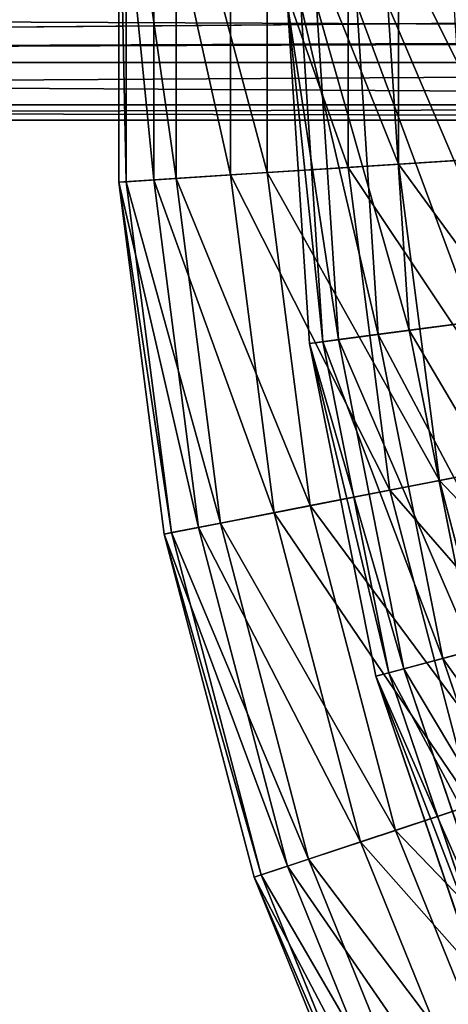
# Model space of a CAD drawing. Extents: x 1 to 199, y -10 to 2.
# Tile 231 of 656: x 44.462 to 45.39, y -6.319 to -4.187. Entities that reach past the tile are written whole.
import ezdxf

# ---------------------------------------------------------------- set-up
doc = ezdxf.new("R2010")
doc.units = 0
doc.header["$LTSCALE"] = 2.54
doc.layers.get('0').update_dxf_attribs({"color": 13, "linetype": 'CONTINUOUS'})

# ---------------------------------------------------------------- blocks, each defined once
blk = doc.blocks.new('SLING-V-10355_STL')
at = {"color": 0}
for p, q in [((44.6765, -3.7706, 6.9411), (44.6765, -4.5388, 6.9411)), ((44.6765, -3.7706, 6.9411), (44.6765, -4.5388, 6.9411)), ((44.6925, -3.7716, 6.1982), (44.6925, -4.5378, 6.1982)), ((44.6925, -3.7716, 6.1982), (44.6925, -4.5378, 6.1982)), ((44.7521, -3.7754, 7.6803), (44.7521, -4.5339, 7.6803)), ((44.7521, -3.7754, 7.6803), (44.7521, -4.5339, 7.6803)), ((44.8001, -3.7785, 5.4629), (44.8001, -4.5309, 5.4629)), ((44.8001, -3.7785, 5.4629), (44.8001, -4.5309, 5.4629)), ((44.9184, -3.7861, 8.4045), (44.9184, -4.5233, 8.4045)), ((44.9184, -3.7861, 8.4045), (44.9184, -4.5233, 8.4045)), ((44.9976, -3.7912, 4.7467), (44.9976, -4.5182, 4.7467)), ((44.9976, -3.7912, 4.7467), (44.9976, -4.5182, 4.7467)), ((45.1728, -3.8024, 9.1025), (45.1728, -4.5069, 9.1025)), ((45.1728, -3.8024, 9.1025), (45.1728, -4.5069, 9.1025)), ((45.2819, -3.8095, 4.0604), (45.2819, -4.4999, 4.0604)), ((45.2819, -3.8095, 4.0604), (45.2819, -4.4999, 4.0604)), ((50.1594, -4.1547, 14.555), (35.3598, -4.2797, 130.0519)), ((50.1594, -4.1547, 14.555), (35.3598, -4.2797, 130.0519)), ((50.6508, -4.2194, 14.5865), (35.8225, -4.1547, 130.1113)), ((50.6508, -4.2194, 14.5865), (35.8225, -4.1547, 130.1113)), ((45.0414, -4.1547, 6.557), (45.0894, -4.888, 6.557)), ((45.0414, -4.1547, 6.557), (45.0894, -4.888, 6.557)), ((45.0705, -4.1547, 7.2935), (45.1183, -4.8842, 7.2935)), ((45.0705, -4.1547, 7.2935), (45.1183, -4.8842, 7.2935)), ((45.1043, -4.1547, 5.8226), (45.1519, -4.8798, 5.8226)), ((45.1043, -4.1547, 5.8226), (45.1519, -4.8798, 5.8226)), ((45.1912, -4.1547, 8.0207), (45.238, -4.8684, 8.0207)), ((45.1912, -4.1547, 8.0207), (45.238, -4.8684, 8.0207)), ((45.2584, -4.1547, 5.1017), (45.3046, -4.8596, 5.1017)), ((45.2584, -4.1547, 5.1017), (45.3046, -4.8596, 5.1017)), ((50.1679, -4.2194, 14.5556), (35.3598, -4.2797, 130.0519)), ((50.1679, -4.2194, 14.5556), (35.3598, -4.2797, 130.0519)), ((35.7893, -4.2797, 130.1071), (50.6508, -4.2194, 14.5865)), ((35.7893, -4.2797, 130.1071), (50.6508, -4.2194, 14.5865)), ((35.3598, -4.2797, 130.0519), (50.1928, -4.2797, 14.5572)), ((35.3598, -4.2797, 130.0519), (50.1928, -4.2797, 14.5572)), ((35.7893, -4.2797, 130.1071), (50.6259, -4.2797, 14.5849)), ((35.7893, -4.2797, 130.1071), (50.6259, -4.2797, 14.5849)), ((35.4506, -4.3712, 130.0636), (50.2844, -4.3712, 14.563)), ((35.4506, -4.3712, 130.0636), (50.2844, -4.3712, 14.563)), ((35.6986, -4.3712, 130.0954), (50.5344, -4.3712, 14.579)), ((35.6986, -4.3712, 130.0954), (50.5344, -4.3712, 14.579)), ((35.5746, -4.4047, 130.0795), (50.4094, -4.4047, 14.571)), ((35.5746, -4.4047, 130.0795), (50.4094, -4.4047, 14.571)), ((45.6487, -4.4764, 3.4145), (45.2819, -4.4999, 4.0604)), ((45.6487, -4.4764, 3.4145), (45.2819, -4.4999, 4.0604)), ((45.1728, -4.5069, 9.1025), (45.5113, -4.4852, 9.7637)), ((45.1728, -4.5069, 9.1025), (45.5113, -4.4852, 9.7637)), ((44.9976, -4.5182, 4.7467), (44.8001, -4.5309, 5.4629)), ((44.9976, -4.5182, 4.7467), (44.8001, -4.5309, 5.4629)), ((44.9184, -4.5233, 8.4045), (45.1728, -4.5069, 9.1025)), ((44.9184, -4.5233, 8.4045), (45.1728, -4.5069, 9.1025)), ((45.2819, -4.4999, 4.0604), (44.9976, -4.5182, 4.7467)), ((45.2819, -4.4999, 4.0604), (44.9976, -4.5182, 4.7467)), ((44.9976, -4.5182, 4.7467), (45.0906, -5.2392, 4.7467)), ((44.9976, -4.5182, 4.7467), (45.0906, -5.2392, 4.7467)), ((45.1728, -4.5069, 9.1025), (45.2629, -5.2056, 9.1025)), ((45.1728, -4.5069, 9.1025), (45.2629, -5.2056, 9.1025)), ((45.2819, -4.4999, 4.0604), (45.3702, -5.1847, 4.0604)), ((45.2819, -4.4999, 4.0604), (45.3702, -5.1847, 4.0604)), ((44.6765, -4.5388, 6.9411), (44.7521, -4.5339, 7.6803)), ((44.6765, -4.5388, 6.9411), (44.7521, -4.5339, 7.6803)), ((44.6925, -4.5378, 6.1982), (44.6765, -4.5388, 6.9411)), ((44.6925, -4.5378, 6.1982), (44.6765, -4.5388, 6.9411)), ((44.6765, -4.5388, 6.9411), (44.7747, -5.3007, 6.9411)), ((44.6765, -4.5388, 6.9411), (44.7747, -5.3007, 6.9411)), ((44.8001, -4.5309, 5.4629), (44.6925, -4.5378, 6.1982)), ((44.8001, -4.5309, 5.4629), (44.6925, -4.5378, 6.1982)), ((44.6925, -4.5378, 6.1982), (44.7905, -5.2976, 6.1982)), ((44.6925, -4.5378, 6.1982), (44.7905, -5.2976, 6.1982)), ((44.7521, -4.5339, 7.6803), (44.9184, -4.5233, 8.4045)), ((44.7521, -4.5339, 7.6803), (44.9184, -4.5233, 8.4045)), ((44.7521, -4.5339, 7.6803), (44.8491, -5.2862, 7.6803)), ((44.7521, -4.5339, 7.6803), (44.8491, -5.2862, 7.6803)), ((44.8001, -4.5309, 5.4629), (44.8963, -5.277, 5.4629)), ((44.8001, -4.5309, 5.4629), (44.8963, -5.277, 5.4629)), ((44.9184, -4.5233, 8.4045), (45.0127, -5.2544, 8.4045)), ((44.9184, -4.5233, 8.4045), (45.0127, -5.2544, 8.4045)), ((45.5453, -4.828, 4.4057), (45.3046, -4.8596, 5.1017)), ((45.5453, -4.828, 4.4057), (45.3046, -4.8596, 5.1017)), ((45.3046, -4.8596, 5.1017), (45.1519, -4.8798, 5.8226)), ((45.3046, -4.8596, 5.1017), (45.1519, -4.8798, 5.8226)), ((45.238, -4.8684, 8.0207), (45.4466, -4.8409, 8.7272)), ((45.238, -4.8684, 8.0207), (45.4466, -4.8409, 8.7272)), ((45.3046, -4.8596, 5.1017), (45.4424, -5.5525, 5.1017)), ((45.3046, -4.8596, 5.1017), (45.4424, -5.5525, 5.1017)), ((45.1519, -4.8798, 5.8226), (45.0894, -4.888, 6.557)), ((45.1519, -4.8798, 5.8226), (45.0894, -4.888, 6.557)), ((45.1183, -4.8842, 7.2935), (45.238, -4.8684, 8.0207)), ((45.1183, -4.8842, 7.2935), (45.238, -4.8684, 8.0207)), ((45.1519, -4.8798, 5.8226), (45.2936, -5.5924, 5.8226)), ((45.1519, -4.8798, 5.8226), (45.2936, -5.5924, 5.8226)), ((45.238, -4.8684, 8.0207), (45.3775, -5.5699, 8.0207)), ((45.238, -4.8684, 8.0207), (45.3775, -5.5699, 8.0207)), ((45.0894, -4.888, 6.557), (45.1183, -4.8842, 7.2935)), ((45.0894, -4.888, 6.557), (45.1183, -4.8842, 7.2935)), ((45.0894, -4.888, 6.557), (45.2328, -5.6087, 6.557)), ((45.0894, -4.888, 6.557), (45.2328, -5.6087, 6.557)), ((45.1183, -4.8842, 7.2935), (45.2609, -5.6012, 7.2935)), ((45.1183, -4.8842, 7.2935), (45.2609, -5.6012, 7.2935)), ((45.731, -5.1145, 3.4145), (45.3702, -5.1847, 4.0604)), ((45.731, -5.1145, 3.4145), (45.3702, -5.1847, 4.0604)), ((45.2629, -5.2056, 9.1025), (45.5958, -5.1408, 9.7637)), ((45.2629, -5.2056, 9.1025), (45.5958, -5.1408, 9.7637)), ((45.3702, -5.1847, 4.0604), (45.0906, -5.2392, 4.7467)), ((45.3702, -5.1847, 4.0604), (45.0906, -5.2392, 4.7467)), ((45.3702, -5.1847, 4.0604), (45.5454, -5.8526, 4.0604)), ((45.3702, -5.1847, 4.0604), (45.5454, -5.8526, 4.0604)), ((45.0127, -5.2544, 8.4045), (45.2629, -5.2056, 9.1025)), ((45.0127, -5.2544, 8.4045), (45.2629, -5.2056, 9.1025)), ((45.2629, -5.2056, 9.1025), (45.4416, -5.8871, 9.1025)), ((45.2629, -5.2056, 9.1025), (45.4416, -5.8871, 9.1025)), ((45.0906, -5.2392, 4.7467), (44.8963, -5.277, 5.4629)), ((45.0906, -5.2392, 4.7467), (44.8963, -5.277, 5.4629)), ((45.0906, -5.2392, 4.7467), (45.275, -5.9424, 4.7467)), ((45.0906, -5.2392, 4.7467), (45.275, -5.9424, 4.7467)), ((44.8491, -5.2862, 7.6803), (45.0127, -5.2544, 8.4045)), ((44.8491, -5.2862, 7.6803), (45.0127, -5.2544, 8.4045)), ((45.0127, -5.2544, 8.4045), (45.1997, -5.9674, 8.4045)), ((45.0127, -5.2544, 8.4045), (45.1997, -5.9674, 8.4045)), ((44.7747, -5.3007, 6.9411), (44.8491, -5.2862, 7.6803)), ((44.7747, -5.3007, 6.9411), (44.8491, -5.2862, 7.6803)), ((44.8963, -5.277, 5.4629), (44.7905, -5.2976, 6.1982)), ((44.8963, -5.277, 5.4629), (44.7905, -5.2976, 6.1982)), ((44.8491, -5.2862, 7.6803), (45.0415, -6.0199, 7.6803)), ((44.8491, -5.2862, 7.6803), (45.0415, -6.0199, 7.6803)), ((44.8963, -5.277, 5.4629), (45.0872, -6.0048, 5.4629)), ((44.8963, -5.277, 5.4629), (45.0872, -6.0048, 5.4629)), ((44.7905, -5.2976, 6.1982), (44.7747, -5.3007, 6.9411)), ((44.7905, -5.2976, 6.1982), (44.7747, -5.3007, 6.9411)), ((44.7747, -5.3007, 6.9411), (44.9696, -6.0438, 6.9411)), ((44.7747, -5.3007, 6.9411), (44.9696, -6.0438, 6.9411)), ((44.7905, -5.2976, 6.1982), (44.9848, -6.0387, 6.1982)), ((44.7905, -5.2976, 6.1982), (44.9848, -6.0387, 6.1982)), ((45.3775, -5.5699, 8.0207), (45.5808, -5.5155, 8.7272)), ((45.3775, -5.5699, 8.0207), (45.5808, -5.5155, 8.7272)), ((45.4424, -5.5525, 5.1017), (45.2936, -5.5924, 5.8226)), ((45.4424, -5.5525, 5.1017), (45.2936, -5.5924, 5.8226)), ((45.2609, -5.6012, 7.2935), (45.3775, -5.5699, 8.0207)), ((45.2609, -5.6012, 7.2935), (45.3775, -5.5699, 8.0207)), ((45.3775, -5.5699, 8.0207), (45.6074, -6.2472, 8.0207)), ((45.3775, -5.5699, 8.0207), (45.6074, -6.2472, 8.0207)), ((45.2936, -5.5924, 5.8226), (45.2328, -5.6087, 6.557)), ((45.2936, -5.5924, 5.8226), (45.2328, -5.6087, 6.557)), ((45.2328, -5.6087, 6.557), (45.2609, -5.6012, 7.2935)), ((45.2328, -5.6087, 6.557), (45.2609, -5.6012, 7.2935)), ((45.2609, -5.6012, 7.2935), (45.4959, -6.2934, 7.2935)), ((45.2609, -5.6012, 7.2935), (45.4959, -6.2934, 7.2935)), ((45.2936, -5.5924, 5.8226), (45.5272, -6.2805, 5.8226)), ((45.2936, -5.5924, 5.8226), (45.5272, -6.2805, 5.8226)), ((45.2328, -5.6087, 6.557), (45.469, -6.3046, 6.557)), ((45.2328, -5.6087, 6.557), (45.469, -6.3046, 6.557)), ((45.5454, -5.8526, 4.0604), (45.275, -5.9424, 4.7467)), ((45.5454, -5.8526, 4.0604), (45.275, -5.9424, 4.7467)), ((45.1997, -5.9674, 8.4045), (45.4416, -5.8871, 9.1025)), ((45.1997, -5.9674, 8.4045), (45.4416, -5.8871, 9.1025)), ((45.275, -5.9424, 4.7467), (45.0872, -6.0048, 5.4629)), ((45.275, -5.9424, 4.7467), (45.0872, -6.0048, 5.4629)), ((45.275, -5.9424, 4.7467), (45.5478, -6.6162, 4.7467)), ((45.275, -5.9424, 4.7467), (45.5478, -6.6162, 4.7467)), ((45.0415, -6.0199, 7.6803), (45.1997, -5.9674, 8.4045)), ((45.0415, -6.0199, 7.6803), (45.1997, -5.9674, 8.4045)), ((45.1997, -5.9674, 8.4045), (45.4763, -6.6507, 8.4045)), ((45.1997, -5.9674, 8.4045), (45.4763, -6.6507, 8.4045)), ((45.0872, -6.0048, 5.4629), (44.9848, -6.0387, 6.1982)), ((45.0872, -6.0048, 5.4629), (44.9848, -6.0387, 6.1982)), ((45.0872, -6.0048, 5.4629), (45.3695, -6.7021, 5.4629)), ((45.0872, -6.0048, 5.4629), (45.3695, -6.7021, 5.4629)), ((44.9696, -6.0438, 6.9411), (45.0415, -6.0199, 7.6803)), ((44.9696, -6.0438, 6.9411), (45.0415, -6.0199, 7.6803)), ((45.0415, -6.0199, 7.6803), (45.3262, -6.723, 7.6803)), ((45.0415, -6.0199, 7.6803), (45.3262, -6.723, 7.6803)), ((44.9848, -6.0387, 6.1982), (44.9696, -6.0438, 6.9411)), ((44.9848, -6.0387, 6.1982), (44.9696, -6.0438, 6.9411)), ((44.9696, -6.0438, 6.9411), (45.2578, -6.7559, 6.9411)), ((44.9696, -6.0438, 6.9411), (45.2578, -6.7559, 6.9411)), ((44.9848, -6.0387, 6.1982), (45.2724, -6.7489, 6.1982)), ((44.9848, -6.0387, 6.1982), (45.2724, -6.7489, 6.1982))]:
    blk.add_line(p, q, dxfattribs=at)
at = {"color": 7}
mesh = blk.add_polyface(dxfattribs=at)
corners = [(44.7521, -4.5339, 7.6803), (44.6765, -3.7706, 6.9411), (44.6765, -4.5388, 6.9411), (44.7521, -3.7754, 7.6803)]
mesh.append_faces([[corners[k] for k in face] for face in [(0, 1, 2), (1, 0, 3)]], dxfattribs={"vtx0": -1, "color": 7})
mesh = blk.add_polyface(dxfattribs=at)
corners = [(44.6765, -3.7706, 6.9411), (44.6925, -4.5378, 6.1982), (44.6765, -4.5388, 6.9411), (44.6925, -3.7716, 6.1982)]
mesh.append_faces([[corners[k] for k in face] for face in [(0, 1, 2), (1, 0, 3)]], dxfattribs={"vtx0": -1, "color": 7})
mesh = blk.add_polyface(dxfattribs=at)
corners = [(44.6925, -3.7716, 6.1982), (44.8001, -4.5309, 5.4629), (44.6925, -4.5378, 6.1982), (44.8001, -3.7785, 5.4629)]
mesh.append_faces([[corners[k] for k in face] for face in [(0, 1, 2), (1, 0, 3)]], dxfattribs={"vtx0": -1, "color": 7})
mesh = blk.add_polyface(dxfattribs=at)
corners = [(44.9184, -4.5233, 8.4045), (44.7521, -3.7754, 7.6803), (44.7521, -4.5339, 7.6803), (44.9184, -3.7861, 8.4045)]
mesh.append_faces([[corners[k] for k in face] for face in [(0, 1, 2), (1, 0, 3)]], dxfattribs={"vtx0": -1, "color": 7})
mesh = blk.add_polyface(dxfattribs=at)
corners = [(44.8001, -3.7785, 5.4629), (44.9976, -4.5182, 4.7467), (44.8001, -4.5309, 5.4629), (44.9976, -3.7912, 4.7467)]
mesh.append_faces([[corners[k] for k in face] for face in [(0, 1, 2), (1, 0, 3)]], dxfattribs={"vtx0": -1, "color": 7})
mesh = blk.add_polyface(dxfattribs=at)
corners = [(45.1728, -4.5069, 9.1025), (44.9184, -3.7861, 8.4045), (44.9184, -4.5233, 8.4045), (45.1728, -3.8024, 9.1025)]
mesh.append_faces([[corners[k] for k in face] for face in [(0, 1, 2), (1, 0, 3)]], dxfattribs={"vtx0": -1, "color": 7})
mesh = blk.add_polyface(dxfattribs=at)
corners = [(44.9976, -3.7912, 4.7467), (45.2819, -4.4999, 4.0604), (44.9976, -4.5182, 4.7467), (45.2819, -3.8095, 4.0604)]
mesh.append_faces([[corners[k] for k in face] for face in [(0, 1, 2), (1, 0, 3)]], dxfattribs={"vtx0": -1, "color": 7})
mesh = blk.add_polyface(dxfattribs=at)
corners = [(45.5113, -4.4852, 9.7637), (45.1728, -3.8024, 9.1025), (45.1728, -4.5069, 9.1025), (45.5113, -3.8242, 9.7637)]
mesh.append_faces([[corners[k] for k in face] for face in [(0, 1, 2), (1, 0, 3)]], dxfattribs={"vtx0": -1, "color": 7})
mesh = blk.add_polyface(dxfattribs=at)
corners = [(45.2819, -3.8095, 4.0604), (45.6487, -4.4764, 3.4145), (45.2819, -4.4999, 4.0604), (45.6487, -3.833, 3.4145)]
mesh.append_faces([[corners[k] for k in face] for face in [(0, 1, 2), (1, 0, 3)]], dxfattribs={"vtx0": -1, "color": 7})
at = {"color": 18}
mesh = blk.add_polyface(dxfattribs=at)
corners = [(50.1594, -4.1547, 14.555), (35.3598, -4.2797, 130.0519), (35.3266, -4.1547, 130.0476)]
mesh.append_faces([[corners[k] for k in face] for face in [(0, 1, 2)]], dxfattribs={"color": 18})
mesh = blk.add_polyface(dxfattribs=at)
corners = [(50.1594, -4.1547, 14.555), (50.1679, -4.2194, 14.5556), (35.3598, -4.2797, 130.0519)]
mesh.append_faces([[corners[k] for k in face] for face in [(0, 1, 2)]], dxfattribs={"color": 18})
mesh = blk.add_polyface(dxfattribs=at)
corners = [(35.8225, -4.1547, 130.1113), (35.7893, -4.2797, 130.1071), (50.6508, -4.2194, 14.5865)]
mesh.append_faces([[corners[k] for k in face] for face in [(0, 1, 2)]], dxfattribs={"color": 18})
mesh = blk.add_polyface(dxfattribs=at)
corners = [(35.8225, -4.1547, 130.1113), (50.6508, -4.2194, 14.5865), (50.661, -4.1547, 14.587)]
mesh.append_faces([[corners[k] for k in face] for face in [(0, 1, 2)]], dxfattribs={"color": 18})
at = {"color": 7}
mesh = blk.add_polyface(dxfattribs=at)
corners = [(45.1519, -4.8798, 5.8226), (45.0414, -4.1547, 6.557), (45.0894, -4.888, 6.557), (45.1043, -4.1547, 5.8226)]
mesh.append_faces([[corners[k] for k in face] for face in [(0, 1, 2), (1, 0, 3)]], dxfattribs={"vtx0": -1, "color": 7})
mesh = blk.add_polyface(dxfattribs=at)
corners = [(45.0414, -4.1547, 6.557), (45.1183, -4.8842, 7.2935), (45.0894, -4.888, 6.557), (45.0705, -4.1547, 7.2935)]
mesh.append_faces([[corners[k] for k in face] for face in [(0, 1, 2), (1, 0, 3)]], dxfattribs={"vtx0": -1, "color": 7})
mesh = blk.add_polyface(dxfattribs=at)
corners = [(45.0705, -4.1547, 7.2935), (45.238, -4.8684, 8.0207), (45.1183, -4.8842, 7.2935), (45.1912, -4.1547, 8.0207)]
mesh.append_faces([[corners[k] for k in face] for face in [(0, 1, 2), (1, 0, 3)]], dxfattribs={"vtx0": -1, "color": 7})
mesh = blk.add_polyface(dxfattribs=at)
corners = [(45.3046, -4.8596, 5.1017), (45.1043, -4.1547, 5.8226), (45.1519, -4.8798, 5.8226), (45.2584, -4.1547, 5.1017)]
mesh.append_faces([[corners[k] for k in face] for face in [(0, 1, 2), (1, 0, 3)]], dxfattribs={"vtx0": -1, "color": 7})
mesh = blk.add_polyface(dxfattribs=at)
corners = [(45.1912, -4.1547, 8.0207), (45.4466, -4.8409, 8.7272), (45.238, -4.8684, 8.0207), (45.4016, -4.1547, 8.7272)]
mesh.append_faces([[corners[k] for k in face] for face in [(0, 1, 2), (1, 0, 3)]], dxfattribs={"vtx0": -1, "color": 7})
mesh = blk.add_polyface(dxfattribs=at)
corners = [(45.5453, -4.828, 4.4057), (45.2584, -4.1547, 5.1017), (45.3046, -4.8596, 5.1017), (45.5011, -4.1547, 4.4057)]
mesh.append_faces([[corners[k] for k in face] for face in [(0, 1, 2), (1, 0, 3)]], dxfattribs={"vtx0": -1, "color": 7})
at = {"color": 18}
mesh = blk.add_polyface(dxfattribs=at)
corners = [(50.1679, -4.2194, 14.5556), (50.1928, -4.2797, 14.5572), (35.3598, -4.2797, 130.0519)]
mesh.append_faces([[corners[k] for k in face] for face in [(0, 1, 2)]], dxfattribs={"color": 18})
mesh = blk.add_polyface(dxfattribs=at)
corners = [(50.6508, -4.2194, 14.5865), (35.7893, -4.2797, 130.1071), (50.6259, -4.2797, 14.5849)]
mesh.append_faces([[corners[k] for k in face] for face in [(0, 1, 2)]], dxfattribs={"color": 18})
mesh = blk.add_polyface(dxfattribs=at)
corners = [(50.2844, -4.3712, 14.563), (35.3598, -4.2797, 130.0519), (50.1928, -4.2797, 14.5572), (35.4506, -4.3712, 130.0636)]
mesh.append_faces([[corners[k] for k in face] for face in [(0, 1, 2), (1, 0, 3)]], dxfattribs={"vtx0": -1, "color": 18})
mesh = blk.add_polyface(dxfattribs=at)
corners = [(50.6259, -4.2797, 14.5849), (35.6986, -4.3712, 130.0954), (50.5344, -4.3712, 14.579), (35.7893, -4.2797, 130.1071)]
mesh.append_faces([[corners[k] for k in face] for face in [(0, 1, 2), (1, 0, 3)]], dxfattribs={"vtx0": -1, "color": 18})
mesh = blk.add_polyface(dxfattribs=at)
corners = [(50.4094, -4.4047, 14.571), (35.4506, -4.3712, 130.0636), (50.2844, -4.3712, 14.563), (35.5746, -4.4047, 130.0795)]
mesh.append_faces([[corners[k] for k in face] for face in [(0, 1, 2), (1, 0, 3)]], dxfattribs={"vtx0": -1, "color": 18})
mesh = blk.add_polyface(dxfattribs=at)
corners = [(50.5344, -4.3712, 14.579), (35.5746, -4.4047, 130.0795), (50.4094, -4.4047, 14.571), (35.6986, -4.3712, 130.0954)]
mesh.append_faces([[corners[k] for k in face] for face in [(0, 1, 2), (1, 0, 3)]], dxfattribs={"vtx0": -1, "color": 18})
at = {"color": 7}
mesh = blk.add_polyface(dxfattribs=at)
corners = [(45.2819, -4.4999, 4.0604), (45.731, -5.1145, 3.4145), (45.3702, -5.1847, 4.0604), (45.6487, -4.4764, 3.4145)]
mesh.append_faces([[corners[k] for k in face] for face in [(0, 1, 2), (1, 0, 3)]], dxfattribs={"vtx0": -1, "color": 7})
mesh = blk.add_polyface(dxfattribs=at)
corners = [(45.5958, -5.1408, 9.7637), (45.1728, -4.5069, 9.1025), (45.2629, -5.2056, 9.1025), (45.5113, -4.4852, 9.7637)]
mesh.append_faces([[corners[k] for k in face] for face in [(0, 1, 2), (1, 0, 3)]], dxfattribs={"vtx0": -1, "color": 7})
mesh = blk.add_polyface(dxfattribs=at)
corners = [(44.8001, -4.5309, 5.4629), (45.0906, -5.2392, 4.7467), (44.8963, -5.277, 5.4629), (44.9976, -4.5182, 4.7467)]
mesh.append_faces([[corners[k] for k in face] for face in [(0, 1, 2), (1, 0, 3)]], dxfattribs={"vtx0": -1, "color": 7})
mesh = blk.add_polyface(dxfattribs=at)
corners = [(45.2629, -5.2056, 9.1025), (44.9184, -4.5233, 8.4045), (45.0127, -5.2544, 8.4045), (45.1728, -4.5069, 9.1025)]
mesh.append_faces([[corners[k] for k in face] for face in [(0, 1, 2), (1, 0, 3)]], dxfattribs={"vtx0": -1, "color": 7})
mesh = blk.add_polyface(dxfattribs=at)
corners = [(44.9976, -4.5182, 4.7467), (45.3702, -5.1847, 4.0604), (45.0906, -5.2392, 4.7467), (45.2819, -4.4999, 4.0604)]
mesh.append_faces([[corners[k] for k in face] for face in [(0, 1, 2), (1, 0, 3)]], dxfattribs={"vtx0": -1, "color": 7})
mesh = blk.add_polyface(dxfattribs=at)
corners = [(44.8491, -5.2862, 7.6803), (44.6765, -4.5388, 6.9411), (44.7747, -5.3007, 6.9411), (44.7521, -4.5339, 7.6803)]
mesh.append_faces([[corners[k] for k in face] for face in [(0, 1, 2), (1, 0, 3)]], dxfattribs={"vtx0": -1, "color": 7})
mesh = blk.add_polyface(dxfattribs=at)
corners = [(44.6765, -4.5388, 6.9411), (44.7905, -5.2976, 6.1982), (44.7747, -5.3007, 6.9411), (44.6925, -4.5378, 6.1982)]
mesh.append_faces([[corners[k] for k in face] for face in [(0, 1, 2), (1, 0, 3)]], dxfattribs={"vtx0": -1, "color": 7})
mesh = blk.add_polyface(dxfattribs=at)
corners = [(44.6925, -4.5378, 6.1982), (44.8963, -5.277, 5.4629), (44.7905, -5.2976, 6.1982), (44.8001, -4.5309, 5.4629)]
mesh.append_faces([[corners[k] for k in face] for face in [(0, 1, 2), (1, 0, 3)]], dxfattribs={"vtx0": -1, "color": 7})
mesh = blk.add_polyface(dxfattribs=at)
corners = [(45.0127, -5.2544, 8.4045), (44.7521, -4.5339, 7.6803), (44.8491, -5.2862, 7.6803), (44.9184, -4.5233, 8.4045)]
mesh.append_faces([[corners[k] for k in face] for face in [(0, 1, 2), (1, 0, 3)]], dxfattribs={"vtx0": -1, "color": 7})
mesh = blk.add_polyface(dxfattribs=at)
corners = [(45.6769, -5.4897, 4.4057), (45.3046, -4.8596, 5.1017), (45.4424, -5.5525, 5.1017), (45.5453, -4.828, 4.4057)]
mesh.append_faces([[corners[k] for k in face] for face in [(0, 1, 2), (1, 0, 3)]], dxfattribs={"vtx0": -1, "color": 7})
mesh = blk.add_polyface(dxfattribs=at)
corners = [(45.4424, -5.5525, 5.1017), (45.1519, -4.8798, 5.8226), (45.2936, -5.5924, 5.8226), (45.3046, -4.8596, 5.1017)]
mesh.append_faces([[corners[k] for k in face] for face in [(0, 1, 2), (1, 0, 3)]], dxfattribs={"vtx0": -1, "color": 7})
mesh = blk.add_polyface(dxfattribs=at)
corners = [(45.238, -4.8684, 8.0207), (45.5808, -5.5155, 8.7272), (45.3775, -5.5699, 8.0207), (45.4466, -4.8409, 8.7272)]
mesh.append_faces([[corners[k] for k in face] for face in [(0, 1, 2), (1, 0, 3)]], dxfattribs={"vtx0": -1, "color": 7})
mesh = blk.add_polyface(dxfattribs=at)
corners = [(45.2936, -5.5924, 5.8226), (45.0894, -4.888, 6.557), (45.2328, -5.6087, 6.557), (45.1519, -4.8798, 5.8226)]
mesh.append_faces([[corners[k] for k in face] for face in [(0, 1, 2), (1, 0, 3)]], dxfattribs={"vtx0": -1, "color": 7})
mesh = blk.add_polyface(dxfattribs=at)
corners = [(45.1183, -4.8842, 7.2935), (45.3775, -5.5699, 8.0207), (45.2609, -5.6012, 7.2935), (45.238, -4.8684, 8.0207)]
mesh.append_faces([[corners[k] for k in face] for face in [(0, 1, 2), (1, 0, 3)]], dxfattribs={"vtx0": -1, "color": 7})
mesh = blk.add_polyface(dxfattribs=at)
corners = [(45.0894, -4.888, 6.557), (45.2609, -5.6012, 7.2935), (45.2328, -5.6087, 6.557), (45.1183, -4.8842, 7.2935)]
mesh.append_faces([[corners[k] for k in face] for face in [(0, 1, 2), (1, 0, 3)]], dxfattribs={"vtx0": -1, "color": 7})
mesh = blk.add_polyface(dxfattribs=at)
corners = [(45.3702, -5.1847, 4.0604), (45.8942, -5.7368, 3.4145), (45.5454, -5.8526, 4.0604), (45.731, -5.1145, 3.4145)]
mesh.append_faces([[corners[k] for k in face] for face in [(0, 1, 2), (1, 0, 3)]], dxfattribs={"vtx0": -1, "color": 7})
mesh = blk.add_polyface(dxfattribs=at)
corners = [(45.7635, -5.7802, 9.7637), (45.2629, -5.2056, 9.1025), (45.4416, -5.8871, 9.1025), (45.5958, -5.1408, 9.7637)]
mesh.append_faces([[corners[k] for k in face] for face in [(0, 1, 2), (1, 0, 3)]], dxfattribs={"vtx0": -1, "color": 7})
mesh = blk.add_polyface(dxfattribs=at)
corners = [(45.0906, -5.2392, 4.7467), (45.5454, -5.8526, 4.0604), (45.275, -5.9424, 4.7467), (45.3702, -5.1847, 4.0604)]
mesh.append_faces([[corners[k] for k in face] for face in [(0, 1, 2), (1, 0, 3)]], dxfattribs={"vtx0": -1, "color": 7})
mesh = blk.add_polyface(dxfattribs=at)
corners = [(45.4416, -5.8871, 9.1025), (45.0127, -5.2544, 8.4045), (45.1997, -5.9674, 8.4045), (45.2629, -5.2056, 9.1025)]
mesh.append_faces([[corners[k] for k in face] for face in [(0, 1, 2), (1, 0, 3)]], dxfattribs={"vtx0": -1, "color": 7})
mesh = blk.add_polyface(dxfattribs=at)
corners = [(44.8963, -5.277, 5.4629), (45.275, -5.9424, 4.7467), (45.0872, -6.0048, 5.4629), (45.0906, -5.2392, 4.7467)]
mesh.append_faces([[corners[k] for k in face] for face in [(0, 1, 2), (1, 0, 3)]], dxfattribs={"vtx0": -1, "color": 7})
mesh = blk.add_polyface(dxfattribs=at)
corners = [(45.1997, -5.9674, 8.4045), (44.8491, -5.2862, 7.6803), (45.0415, -6.0199, 7.6803), (45.0127, -5.2544, 8.4045)]
mesh.append_faces([[corners[k] for k in face] for face in [(0, 1, 2), (1, 0, 3)]], dxfattribs={"vtx0": -1, "color": 7})
mesh = blk.add_polyface(dxfattribs=at)
corners = [(45.0415, -6.0199, 7.6803), (44.7747, -5.3007, 6.9411), (44.9696, -6.0438, 6.9411), (44.8491, -5.2862, 7.6803)]
mesh.append_faces([[corners[k] for k in face] for face in [(0, 1, 2), (1, 0, 3)]], dxfattribs={"vtx0": -1, "color": 7})
mesh = blk.add_polyface(dxfattribs=at)
corners = [(44.7905, -5.2976, 6.1982), (45.0872, -6.0048, 5.4629), (44.9848, -6.0387, 6.1982), (44.8963, -5.277, 5.4629)]
mesh.append_faces([[corners[k] for k in face] for face in [(0, 1, 2), (1, 0, 3)]], dxfattribs={"vtx0": -1, "color": 7})
mesh = blk.add_polyface(dxfattribs=at)
corners = [(44.7747, -5.3007, 6.9411), (44.9848, -6.0387, 6.1982), (44.9696, -6.0438, 6.9411), (44.7905, -5.2976, 6.1982)]
mesh.append_faces([[corners[k] for k in face] for face in [(0, 1, 2), (1, 0, 3)]], dxfattribs={"vtx0": -1, "color": 7})
mesh = blk.add_polyface(dxfattribs=at)
corners = [(45.3775, -5.5699, 8.0207), (45.8018, -6.1667, 8.7272), (45.6074, -6.2472, 8.0207), (45.5808, -5.5155, 8.7272)]
mesh.append_faces([[corners[k] for k in face] for face in [(0, 1, 2), (1, 0, 3)]], dxfattribs={"vtx0": -1, "color": 7})
mesh = blk.add_polyface(dxfattribs=at)
corners = [(45.6695, -6.2215, 5.1017), (45.2936, -5.5924, 5.8226), (45.5272, -6.2805, 5.8226), (45.4424, -5.5525, 5.1017)]
mesh.append_faces([[corners[k] for k in face] for face in [(0, 1, 2), (1, 0, 3)]], dxfattribs={"vtx0": -1, "color": 7})
mesh = blk.add_polyface(dxfattribs=at)
corners = [(45.2609, -5.6012, 7.2935), (45.6074, -6.2472, 8.0207), (45.4959, -6.2934, 7.2935), (45.3775, -5.5699, 8.0207)]
mesh.append_faces([[corners[k] for k in face] for face in [(0, 1, 2), (1, 0, 3)]], dxfattribs={"vtx0": -1, "color": 7})
mesh = blk.add_polyface(dxfattribs=at)
corners = [(45.5272, -6.2805, 5.8226), (45.2328, -5.6087, 6.557), (45.469, -6.3046, 6.557), (45.2936, -5.5924, 5.8226)]
mesh.append_faces([[corners[k] for k in face] for face in [(0, 1, 2), (1, 0, 3)]], dxfattribs={"vtx0": -1, "color": 7})
mesh = blk.add_polyface(dxfattribs=at)
corners = [(45.2328, -5.6087, 6.557), (45.4959, -6.2934, 7.2935), (45.469, -6.3046, 6.557), (45.2609, -5.6012, 7.2935)]
mesh.append_faces([[corners[k] for k in face] for face in [(0, 1, 2), (1, 0, 3)]], dxfattribs={"vtx0": -1, "color": 7})
mesh = blk.add_polyface(dxfattribs=at)
corners = [(45.275, -5.9424, 4.7467), (45.8045, -6.4926, 4.0604), (45.5478, -6.6162, 4.7467), (45.5454, -5.8526, 4.0604)]
mesh.append_faces([[corners[k] for k in face] for face in [(0, 1, 2), (1, 0, 3)]], dxfattribs={"vtx0": -1, "color": 7})
mesh = blk.add_polyface(dxfattribs=at)
corners = [(45.7059, -6.5401, 9.1025), (45.1997, -5.9674, 8.4045), (45.4763, -6.6507, 8.4045), (45.4416, -5.8871, 9.1025)]
mesh.append_faces([[corners[k] for k in face] for face in [(0, 1, 2), (1, 0, 3)]], dxfattribs={"vtx0": -1, "color": 7})
mesh = blk.add_polyface(dxfattribs=at)
corners = [(45.0872, -6.0048, 5.4629), (45.5478, -6.6162, 4.7467), (45.3695, -6.7021, 5.4629), (45.275, -5.9424, 4.7467)]
mesh.append_faces([[corners[k] for k in face] for face in [(0, 1, 2), (1, 0, 3)]], dxfattribs={"vtx0": -1, "color": 7})
mesh = blk.add_polyface(dxfattribs=at)
corners = [(45.4763, -6.6507, 8.4045), (45.0415, -6.0199, 7.6803), (45.3262, -6.723, 7.6803), (45.1997, -5.9674, 8.4045)]
mesh.append_faces([[corners[k] for k in face] for face in [(0, 1, 2), (1, 0, 3)]], dxfattribs={"vtx0": -1, "color": 7})
mesh = blk.add_polyface(dxfattribs=at)
corners = [(44.9848, -6.0387, 6.1982), (45.3695, -6.7021, 5.4629), (45.2724, -6.7489, 6.1982), (45.0872, -6.0048, 5.4629)]
mesh.append_faces([[corners[k] for k in face] for face in [(0, 1, 2), (1, 0, 3)]], dxfattribs={"vtx0": -1, "color": 7})
mesh = blk.add_polyface(dxfattribs=at)
corners = [(45.3262, -6.723, 7.6803), (44.9696, -6.0438, 6.9411), (45.2578, -6.7559, 6.9411), (45.0415, -6.0199, 7.6803)]
mesh.append_faces([[corners[k] for k in face] for face in [(0, 1, 2), (1, 0, 3)]], dxfattribs={"vtx0": -1, "color": 7})
mesh = blk.add_polyface(dxfattribs=at)
corners = [(44.9696, -6.0438, 6.9411), (45.2724, -6.7489, 6.1982), (45.2578, -6.7559, 6.9411), (44.9848, -6.0387, 6.1982)]
mesh.append_faces([[corners[k] for k in face] for face in [(0, 1, 2), (1, 0, 3)]], dxfattribs={"vtx0": -1, "color": 7})

msp = doc.modelspace()

# ---------------------------------------------------------------- block references
at = {"color": 0}
msp.add_blockref('SLING-V-10355_STL', (0, 0), dxfattribs=at)

doc.saveas('drawing.dxf')
